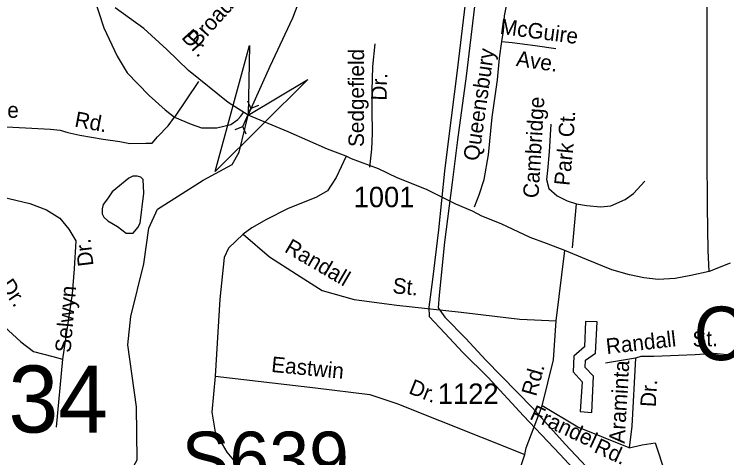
# Model space of a CAD drawing. Extents: x 1547597 to 1699558, y 810033 to 920809.
# Drawn here: x 1602112 to 1606475, y 849298 to 852013 of the extents above; entities that cross this region are included whole.
import ezdxf

# ---------------------------------------------------------------- set-up
doc = ezdxf.new("R2010")
doc.units = 0
for name, color, linetype in [('Exist Cultural Warehouse Building Footprint', 7, 'Continuous'), ('Exist Hydrographic Creek Single Shore', 7, 'Continuous'), ('Exist Hydrographic Misc Water Feature', 7, 'Continuous'), ('Exist Road Non-System Type 51', 7, 'Continuous'), ('Exist Road Non-System Type 51 Label', 7, 'Continuous'), ('Exist Road Primary Interstate Structure Ovrhead Sign Number Label', 7, 'Continuous'), ('Exist Road Secondary Structure Culvert Attributed CELL', 7, 'Continuous'), ('Exist Road Secondary Structure Culvert CELL', 7, 'Continuous'), ('Exist Road Secondary Structure Culvert Number Label', 7, 'Continuous'), ('Exist Road Secondary Type 51 Attributed', 7, 'Continuous'), ('Exist Road Secondary Type 51 Label', 7, 'Continuous'), ('Exist Road Secondary Type 51 Number Label', 7, 'Continuous'), ('Exist Utilities Electrical Transmission Line', 7, 'Continuous')]:
    doc.layers.add(name, color=color, linetype=linetype)

msp = doc.modelspace()

# ---------------------------------------------------------------- linework, layer by layer
at = {"layer": 'Exist Cultural Warehouse Building Footprint'}
msp.add_lwpolyline([(1605576.6, 849581), (1605648, 849575.8), (1605658.4, 849798.2), (1605607.8, 849851.3), (1605609.3, 849894.7), (1605670.2, 849937.6), (1605680.6, 850130.4), (1605609.6, 850131.7), (1605603.5, 849977.6), (1605538.3, 849919.8), (1605533.9, 849824.9), (1605588.7, 849762.6)], close=True, dxfattribs=at)
at = {"layer": 'Exist Hydrographic Creek Single Shore'}
msp.add_lwpolyline([(1601996.7, 848672.3), (1602567.6, 848949.6), (1602786.6, 849145.4), (1602863.6, 849285), (1602859.6, 849610.1), (1602806.6, 849988.7), (1602824.7, 850162.3), (1602904.6, 850485.7), (1602936.7, 850702.7), (1602989.1, 850819.4), (1603267.6, 850997.3), (1603446.2, 851092.6), (1603489, 851168.8), (1603543.8, 851395.2), (1603678.6, 851694.4), (1603816.6, 851990.4), (1603873.5, 852138.8)], dxfattribs=at)
at = {"layer": 'Exist Hydrographic Misc Water Feature'}
msp.add_lwpolyline([(1602681.9, 850883.8), (1602656.5, 850847.9), (1602650.6, 850821.7), (1602650.9, 850791.7), (1602659.4, 850771.6), (1602684.7, 850749.4), (1602745, 850713.1), (1602797.6, 850673.7), (1602839.4, 850673.3), (1602869.2, 850708.6), (1602883.2, 850734), (1602905.9, 850917.5), (1602901.8, 851001.3), (1602886.9, 851015.2), (1602863.9, 851022.4), (1602837.7, 851022.1), (1602812.6, 851010.5), (1602711.1, 850926.6), (1602681.9, 850883.8)], dxfattribs=at)
at = {"layer": 'Exist Road Non-System Type 51'}
msp.add_line((1605530.9, 850582.6), (1605554, 850852.2), dxfattribs=at)
for points in [[(1605097.5, 851846.3), (1605106.6, 851910.2), (1605114.3, 852004.1), (1605134.3, 852109.5), (1605157.6, 852183.1), (1605192.7, 852248.4), (1605243.8, 852309.4), (1605298.8, 852358.5), (1605335, 852377.8), (1605395.4, 852404.6), (1605467.7, 852419.4)], [(1606366, 850437.8), (1606360.4, 850567.8), (1606357.4, 850833.8), (1606355.4, 851155.6), (1606354.5, 851545.5), (1606354.8, 852103.2), (1606355.9, 852265.1)], [(1602597.1, 852124.9), (1602661, 851930.6), (1602741.7, 851756.2), (1602802.7, 851653.7), (1602868, 851586.1), (1602937.8, 851516.3), (1603035.8, 851426.9), (1603092.5, 851383.8)], [(1604289.3, 851076.7), (1604302.1, 851187.5), (1604305.9, 851283.3), (1604302.6, 851427.2), (1604302.7, 851543.3), (1604307.4, 851693.1), (1604322, 851832.7)], [(1604930.3, 850833.6), (1604958.2, 850907.4), (1604989.9, 851000.8), (1605016.6, 851152.4), (1605038.9, 851383.9), (1605071.1, 851611.1), (1605083.6, 851744.8), (1605097.5, 851846.3)], [(1605097.5, 851846.3), (1605161.2, 851839.2), (1605300.7, 851820.8), (1605428.2, 851802.4)], [(1603240.6, 851601.3), (1603092.5, 851383.8)], [(1603092.5, 851383.8), (1603194.9, 851339.7), (1603258.1, 851317.8), (1603351.8, 851317.8), (1603438.9, 851337.5), (1603480.3, 851368), (1603497.8, 851387.6), (1603515.2, 851411.6)], [(1601986.3, 851327.4), (1602332.8, 851309.9), (1602393.8, 851303.3), (1602439.6, 851288.1), (1602513.7, 851272.8), (1602655.3, 851248.8), (1602757.7, 851233.5), (1602818.7, 851222.6), (1602916.8, 851224.8), (1602956, 851224.8), (1602988.7, 851261.9), (1603054, 851329.5), (1603092.5, 851383.8)], [(1605397.8, 851340), (1605387.8, 851170.8), (1605376.4, 851056.2), (1605371.1, 851002.3), (1605386, 850946.4), (1605436.2, 850900.5), (1605497.5, 850871.4), (1605554, 850852.2)], [(1604143.6, 851144.9), (1604082.1, 851014), (1604030.8, 850931.9), (1603961.6, 850893.4), (1603784.6, 850821.6), (1603656.4, 850757.4), (1603566.7, 850706.1), (1603512.8, 850667.6)], [(1605554, 850852.2), (1605615.2, 850842), (1605703.3, 850833.3), (1605765.7, 850840.7), (1605851.7, 850879.8), (1605903.2, 850915.6), (1605972.2, 850990.4)], [(1601990.6, 850906.1), (1602207.4, 850855), (1602309.5, 850816.7), (1602390.3, 850765.6), (1602445.6, 850697.5), (1602488.1, 850625.2), (1602479.6, 850455), (1602466.9, 850301.8), (1602407.3, 849901.7)], [(1603512.8, 850667.6), (1603423.7, 850581.1), (1603398.1, 850524.6), (1603369.9, 850268), (1603341.7, 849798.4)], [(1603512.8, 850667.6), (1603674.4, 850529), (1603841, 850421.2), (1603997.5, 850321.2), (1604192.3, 850267.3), (1604453.9, 850231.3), (1604848.8, 850190.3), (1605207.7, 850146.7), (1605429.8, 850136.9)], [(1601897, 850361.3), (1601990.6, 850212.4), (1602050.1, 850101.7), (1602152.2, 850008.1), (1602228.7, 849948.5), (1602347.8, 849918.7), (1602407.3, 849901.7)], [(1606538.7, 849922.8), (1606395, 849935.5), (1606280.5, 849928.6), (1606028.8, 849917.1), (1605948.7, 849917.1), (1605916.7, 849908)], [(1602407.3, 849901.7), (1602369, 849484.6)], [(1605916.7, 849908), (1605731.3, 849878.2)], [(1605916.7, 849908), (1605893.8, 849492.1)], [(1603341.7, 849798.4), (1603321, 849576.4), (1603341.5, 849455.7), (1603413.3, 849332.6), (1603495.3, 849235.1), (1603659.4, 849145.2), (1603910.7, 849114.4), (1604297.9, 849093.9), (1604467.1, 849091.3), (1604595.3, 849083.6), (1604733.8, 849068.3), (1604833.8, 849022.1), (1605022.8, 848915.5)], [(1603341.7, 849798.4), (1603956.7, 849727.1), (1604290, 849686.1), (1604454.1, 849629.6), (1605238.8, 849319.1)], [(1605877.8, 849359.3), (1605562, 849485.2), (1605344.6, 849615.8)], [(1605893.8, 849492.1), (1605877.8, 849359.3)], [(1605877.8, 849359.3), (1605955.7, 849378.3), (1606035.8, 849389.8)], [(1606035.8, 849389.8), (1606097.5, 849204.3), (1606189.1, 849066.9), (1606280.6, 848927.2), (1606321.8, 848883.7)]]:
    msp.add_lwpolyline(points, dxfattribs=at)
at = {"layer": 'Exist Road Secondary Structure Culvert Attributed CELL'}
msp.add_lwpolyline([(1603910.4, 851613.1), (1603342.4, 851049.6), (1603552.5, 851821.5), (1603543.8, 851395.2)], close=True, dxfattribs=at)
at = {"layer": 'Exist Road Secondary Structure Culvert CELL'}
for p, q in [((1603539.9, 851483.4), (1603560, 851436.8)), ((1603512.4, 851325.6), (1603560, 851436.8)), ((1603607.6, 851454.4), (1603560, 851436.8)), ((1603464.8, 851308.1), (1603512.4, 851325.6)), ((1603532.5, 851279), (1603512.4, 851325.6))]:
    msp.add_line(p, q, dxfattribs=at)
at = {"layer": 'Exist Road Secondary Type 51 Attributed'}
for points in [[(1605482.6, 850567.3), (1605370.8, 850609.1), (1605269.9, 850647.4), (1605092.6, 850730.7), (1604974.3, 850776.7), (1604917.4, 850807.3), (1604816.7, 850851.1), (1604635.8, 850940), (1604457.4, 851012.4), (1604341.8, 851066.9), (1604177.7, 851128.2), (1604143.6, 851144.9), (1604030.6, 851186.1), (1603789.5, 851292.3), (1603543.8, 851395.2), (1603421.8, 851473.5), (1603178.2, 851668.9), (1603045.6, 851796.8), (1602905.7, 851924.7), (1602729.7, 852052.6)], [(1604591.4, 848228.5), (1605022.8, 848915.5), (1605210.5, 849232.1), (1605238.8, 849319.1), (1605246.1, 849359.5), (1605344.6, 849615.8), (1605413.1, 849898), (1605429.8, 850136.9), (1605482.6, 850567.3)], [(1606496.2, 850488.8), (1606366, 850437.8), (1606255.2, 850413), (1606158.9, 850395.5), (1606053.8, 850388.9), (1605967, 850398.8), (1605879, 850418.2), (1605770.2, 850448), (1605615.2, 850512.2), (1605482.6, 850567.3)]]:
    msp.add_lwpolyline(points, dxfattribs=at)
at = {"layer": 'Exist Utilities Electrical Transmission Line'}
for points in [[(1604894, 852252.3), (1604822.4, 851651.8), (1604771.8, 851249.6), (1604747, 851053.4), (1604709.3, 850694.2), (1604672.5, 850388.9), (1604649.9, 850219.5), (1604652.9, 850163.4), (1604749.3, 850060), (1604859.2, 849942.3), (1605014.6, 849789.9), (1605230.5, 849554.8), (1605452.6, 849319.3), (1605700, 849055.6), (1605861.2, 848891), (1606130.4, 848607), (1606269.9, 848462.9), (1606466.3, 848251.8), (1606706.1, 848008.2)], [(1604930.9, 852059.8), (1604878.1, 851633.1), (1604825.9, 851244.1), (1604793.8, 850982.8), (1604746.2, 850617.8), (1604713, 850292.5), (1604707.8, 850216.5), (1604748.7, 850157.9), (1604876.3, 850028.8), (1605000.3, 849896), (1605285.3, 849603.7), (1605485.5, 849380.7), (1605711.4, 849141.4), (1605917.8, 848930.1), (1606129.9, 848690.8), (1606414.8, 848402.5), (1606538.4, 848250.7)]]:
    msp.add_lwpolyline(points, dxfattribs=at)

# ---------------------------------------------------------------- texts
at = {"layer": 'Exist Road Non-System Type 51 Label'}
for s, rotation, p in [('Broadmoor', 48.1792, (1603235.7, 851807.7)), ('McGuire', 352.4705, (1605082, 851893.2)), ('Queensbury', 81.9301, (1604955, 851111.2)), ('Sedgefield', 89.9239, (1604253.1, 851200.4)), ('Ave.', 351.7898, (1605181.1, 851696.6)), ('Dr.', 88.2261, (1604391.6, 851483.2)), ('Cambridge', 86.6252, (1605321.7, 850885.4)), ('Ryandale', 359.4549, (1601602.7, 851383.8)), ('Rd.', 349.6046, (1602476.7, 851325.6)), ('Ct.', 86.6252, (1605537.8, 851258.1)), ('Park', 84.3219, (1605511.8, 850960.6)), ('Dr.', 96.8869, (1602597.6, 850475.1)), ('Randall', 329.6498, (1603760.5, 850561.8)), ('Dr.', 304.5507, (1602020.4, 850352.1)), ('St.', 354.3405, (1604425.4, 850306.1)), ('Selwyn', 85.0484, (1602456.3, 849939)), ('Randall', 6.4813, (1605740.3, 849932.3)), ('St.', 1.6704, (1606266.1, 849977.1)), ('Eastwin', 354.4605, (1603682.7, 849824)), ('Araminta', 86.6157, (1605848.7, 849384)), ('Dr.', 338.1701, (1604521.4, 849694.6)), ('Dr.', 86.6157, (1606039.6, 849606.6)), ('Frandel', 335.0196, (1605262.2, 849538.1)), ('Rd.', 335.4212, (1605656, 849334.9))]:
    msp.add_text(s, height=95, rotation=rotation, dxfattribs=at).set_placement(p)
at = {"layer": 'Exist Road Primary Interstate Structure Ovrhead Sign Number Label'}
msp.add_text('S639', height=328.08, dxfattribs=at).set_placement((1603136.5, 849129.9))
at = {"layer": 'Exist Road Secondary Structure Culvert Number Label'}
for s, height, p in [('C246', 328.08, (1606271.9, 849895.4)), ('C234', 410.1, (1601375.2, 849452.7))]:
    msp.add_text(s, height=height, dxfattribs=at).set_placement(p)
at = {"layer": 'Exist Road Secondary Type 51 Label'}
for s, rotation, p in [('Dr.', 311.8988, (1603131.3, 851868.8)), ('Rd.', 74.1788, (1605306.8, 849669.8))]:
    msp.add_text(s, height=95, rotation=rotation, dxfattribs=at).set_placement(p)
at = {"layer": 'Exist Road Secondary Type 51 Number Label'}
for s, p in [('1001', (1604190.1, 850831.8)), ('1122', (1604705.6, 849627.9))]:
    msp.add_text(s, height=125, dxfattribs=at).set_placement(p)

doc.saveas('drawing.dxf')
